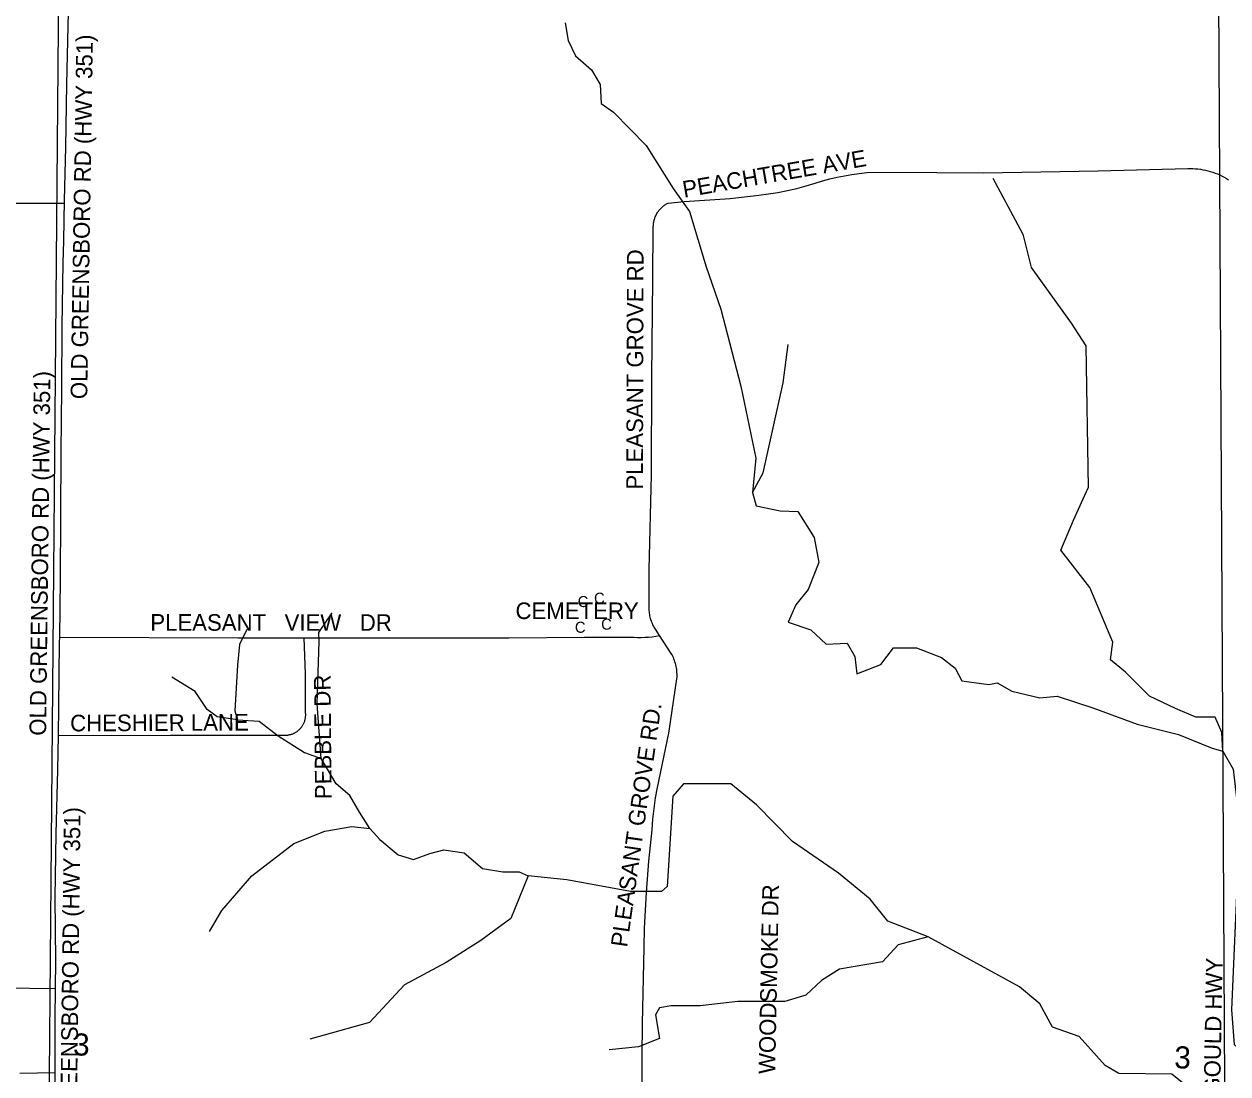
# Model space of a CAD drawing. Extents: x 1670563 to 1761545, y 515755 to 578944.
# Drawn here: x 1709691 to 1715137, y 559991 to 564740 of the extents above; entities that cross this region are included whole.
import ezdxf

# ---------------------------------------------------------------- set-up
doc = ezdxf.new("R2010")
doc.units = 0
for name, color, linetype in [('5_sectionlines', 7, 'Continuous'), ('62_text', 7, 'Continuous'), ('CEMETERY', 7, 'Continuous'), ('Cross', 7, 'Continuous'), ('SHP_LINE', 7, 'Continuous'), ('STREETCL', 7, 'Continuous'), ('STRNAMES', 7, 'Continuous')]:
    doc.layers.add(name, color=color, linetype=linetype)

msp = doc.modelspace()

# ---------------------------------------------------------------- linework, layer by layer
at = {"layer": '5_sectionlines'}
msp.add_line((1715092.6, 565233.3), (1715121.2, 559943.8), dxfattribs=at)
msp.add_lwpolyline([(1709850.1, 565251.4), (1709805, 559985.3), (1709754.4, 556975)], dxfattribs=at)
at = {"layer": 'SHP_LINE'}
for points in [[(1712139, 564745), (1712152, 564666), (1712185, 564596), (1712258, 564533), (1712297, 564467), (1712301, 564381), (1712357, 564342), (1712506, 564191), (1712628, 563996), (1712701, 563893), (1712777, 563642), (1712843, 563450), (1712933, 563103), (1713002, 562776), (1712986, 562621)], [(1714073, 564043), (1714210, 563790), (1714247, 563639), (1714428, 563387), (1714495, 563285), (1714505, 562642)], [(1712986, 562621), (1713035, 562710), (1713125, 563117), (1713148, 563291)], [(1712986, 562621), (1713003, 562561), (1713112, 562539), (1713191, 562535), (1713265, 562418), (1713286, 562304), (1713238, 562183), (1713182, 562113), (1713147, 562035), (1713251, 562000), (1713319, 561935), (1713415, 561940), (1713450, 561879), (1713458, 561801), (1713567, 561844), (1713624, 561918), (1713728, 561918), (1713842, 561875), (1713903, 561827), (1713933, 561770), (1714055, 561753), (1714094, 561761), (1714160, 561722), (1714286, 561692), (1714364, 561700), (1714526, 561648), (1714726, 561574), (1714913, 561526), (1715066, 561465), (1715114, 561452)], [(1715114, 561452), (1715109, 561535), (1715079, 561605), (1714992, 561605), (1714900, 561644), (1714782, 561700), (1714674, 561809), (1714606, 561865), (1714616, 561944), (1714512, 562192), (1714381, 562360), (1714438, 562496), (1714505, 562642)], [(1711035, 561418), (1711017, 561665), (1711026, 561947), (1711024, 561988), (1711084, 562077)], [(1710698, 562001), (1710665, 561934), (1710656, 561840), (1710645, 561634), (1710656, 561593)], [(1710656, 561593), (1710564, 561607), (1710519, 561640), (1710465, 561721), (1710360, 561786)], [(1710656, 561593), (1710754, 561587), (1710840, 561521), (1710959, 561445), (1711035, 561418)], [(1715114, 561452), (1715161, 561370), (1715183, 561174), (1715188, 561078), (1715153, 560282), (1715166, 560125), (1715230, 560066), (1715342, 560035)], [(1711255, 561101), (1711208, 561175), (1711165, 561251), (1711103, 561303), (1711035, 561418)], [(1713781, 560612), (1713598, 560682), (1713519, 560782), (1713376, 560900), (1713167, 561043), (1713005, 561209), (1712888, 561304), (1712674, 561304), (1712626, 561248), (1712600, 560839), (1712574, 560817), (1712435, 560817), (1712146, 560869), (1711971, 560887)], [(1710530, 560636), (1710586, 560730), (1710721, 560887), (1710912, 561034), (1711051, 561090), (1711174, 561110), (1711255, 561101)], [(1711255, 561101), (1711300, 561052), (1711383, 560982), (1711453, 560962), (1711527, 560989), (1711590, 561005), (1711682, 560991), (1711765, 560920), (1711857, 560906), (1711931, 560906), (1711971, 560887)], [(1711971, 560887), (1711893, 560695), (1711758, 560595), (1711601, 560495), (1711412, 560394), (1711253, 560224), (1710983, 560148)], [(1713781, 560612), (1713645, 560575), (1713574, 560499), (1713380, 560466), (1713299, 560414), (1713228, 560348), (1713133, 560319), (1712920, 560319), (1712750, 560300), (1712618, 560300), (1712565, 560291), (1712547, 560258), (1712565, 560152), (1712470, 560114), (1712338, 560100)], [(1715114, 559803), (1714883, 559990), (1714643, 559994), (1714582, 560029), (1714465, 560160), (1714343, 560203), (1714286, 560308), (1714194, 560386), (1713781, 560612)]]:
    msp.add_lwpolyline(points, dxfattribs=at)
at = {"layer": 'STREETCL'}
for points in [[(1709851.9, 561967.3), (1709855.2, 562229.4), (1709856.7, 562515.6), (1709858.3, 562803.4), (1709860.9, 563089.7), (1709862.4, 563373.9), (1709867.6, 563659.6), (1709870.7, 563760.2), (1709873.9, 563943.8), (1709879.6, 564183.9), (1709884.8, 564468.5), (1709891, 564730.9), (1709896.2, 564982.8), (1709901.4, 565248.3)], [(1712556, 563887.1), (1712558.3, 563890.6), (1712560.7, 563894), (1712563.1, 563897.2), (1712565.7, 563900.4), (1712568.4, 563903.5), (1712571.2, 563906.5), (1712574.2, 563909.4), (1712577.2, 563912.3), (1712580.3, 563915), (1712583.5, 563917.5), (1712586.7, 563920), (1712590.1, 563922.4), (1712593.6, 563924.6), (1712597.1, 563926.8), (1712600.7, 563928.8), (1712604.3, 563930.7), (1712676.6, 563937.9), (1712885.3, 563951.5), (1713015.3, 563965.9), (1713058.6, 563971.5), (1713101.6, 563978.5), (1713144.3, 563986.9), (1713186.8, 563996.8), (1713228.9, 564008.1), (1713270.6, 564020.8), (1713303.1, 564030.7), (1713335.9, 564039.6), (1713368.9, 564047.4), (1713402.2, 564054.2), (1713435.7, 564059.9), (1713469.4, 564064.5), (1713503.2, 564068), (1713537.1, 564070.5), (1713820.5, 564068.9), (1714030.7, 564067.3), (1714550.1, 564076.9), (1714956.2, 564086.7), (1714967.6, 564086.7), (1714979, 564086.4), (1714990.4, 564085.7), (1715001.7, 564084.6), (1715013, 564083.1), (1715024.3, 564081.2), (1715035.4, 564079), (1715046.5, 564076.3), (1715057.5, 564073.3), (1715068.4, 564069.9), (1715079.1, 564066.1), (1715089.8, 564062), (1715100.2, 564057.5), (1715110.5, 564052.6), (1715120.7, 564047.4), (1715130.6, 564041.9), (1715140.4, 564036)], [(1707248.1, 563929.5), (1707356.4, 563928.1), (1707664.3, 563911), (1707898.8, 563897.1), (1707923.6, 563896.1), (1707948.3, 563895.8), (1707973.1, 563896.4), (1707997.8, 563897.7), (1708022.5, 563899.9), (1708047.1, 563902.8), (1708071.6, 563906.5), (1708211.8, 563924.7), (1708251.8, 563929.2), (1708292.1, 563932.3), (1708332.4, 563933.9), (1708372.7, 563934.2), (1708413, 563933), (1708616.7, 563932.5), (1708985.9, 563930.8), (1709168, 563929.7), (1709873.6, 563929.7)], [(1712566.1, 561973.9), (1712547.3, 562002.5), (1712544.1, 562007.6), (1712541.1, 562012.8), (1712538.3, 562018.1), (1712535.6, 562023.4), (1712533.2, 562028.9), (1712530.9, 562034.4), (1712528.8, 562040.1), (1712526.9, 562045.7), (1712525.2, 562051.5), (1712523.7, 562057.3), (1712522.4, 562063.1), (1712521.3, 562069), (1712520.4, 562074.9), (1712519.7, 562080.9), (1712519.2, 562086.9), (1712518.9, 562092.8), (1712518.8, 562098.8), (1712518.9, 562104.8), (1712519.2, 562110.8), (1712518.4, 562272.8), (1712529.6, 562701.9), (1712530.4, 563146.3), (1712535.3, 563584.2), (1712537.7, 563824.8), (1712537.8, 563828.9), (1712538.1, 563833), (1712538.5, 563837.1), (1712539, 563841.2), (1712539.7, 563845.2), (1712540.5, 563849.3), (1712541.4, 563853.3), (1712542.5, 563857.2), (1712543.8, 563861.2), (1712545.1, 563865), (1712546.6, 563868.9), (1712548.3, 563872.7), (1712550, 563876.4), (1712551.9, 563880), (1712553.9, 563883.6), (1712556, 563887.1)], [(1709846.1, 561521.5), (1709848, 561654.8), (1709851.6, 561943.1), (1709851.9, 561967.3)], [(1709851.9, 561967.3), (1710659.6, 561963.8), (1710957.8, 561963.9)], [(1710957.8, 561963.9), (1710981.8, 561963.9), (1711390.9, 561963.9), (1711883.5, 561963.9), (1712226.4, 561966.5), (1712449.4, 561966.4), (1712466.1, 561965.9), (1712482.9, 561965.9), (1712499.6, 561966.4), (1712516.3, 561967.5), (1712533, 561969.1), (1712549.6, 561971.2), (1712566.1, 561973.9)], [(1712487.7, 560069.5), (1712488.7, 560219.1), (1712495.9, 560563.1), (1712498.4, 560650.5), (1712507.2, 560812.5), (1712517.3, 560953.9), (1712532.1, 561094.9), (1712535.8, 561143.3), (1712541, 561191.5), (1712547.9, 561239.6), (1712556.2, 561287.4), (1712607.6, 561532), (1712644.5, 561779), (1712644.9, 561786), (1712645.1, 561793), (1712645, 561800), (1712644.7, 561807.1), (1712644.1, 561814), (1712643.3, 561821), (1712642.2, 561827.9), (1712640.9, 561834.8), (1712639.4, 561841.7), (1712637.6, 561848.5), (1712635.6, 561855.2), (1712633.4, 561861.8), (1712630.9, 561868.4), (1712628.2, 561874.9), (1712625.3, 561881.3), (1712622.2, 561887.5), (1712618.9, 561893.7), (1712566.1, 561973.9)], [(1710942.9, 561556.5), (1710945, 561559), (1710946.9, 561561.6), (1710948.8, 561564.3), (1710950.6, 561567), (1710952.3, 561569.8), (1710953.9, 561572.6), (1710955.3, 561575.5), (1710956.7, 561578.5), (1710958, 561581.5), (1710959.2, 561584.5), (1710960.3, 561587.6), (1710961.2, 561590.7), (1710962.1, 561593.9), (1710962.8, 561597), (1710963.4, 561600.2), (1710964, 561603.4), (1710964.4, 561606.7), (1710964.6, 561609.9), (1710964.8, 561613.2), (1710964.9, 561616.4), (1710964.8, 561619.7), (1710964.7, 561622.9), (1710964.4, 561626.2), (1710964, 561629.4), (1710963.5, 561632.6), (1710963.5, 561800.5), (1710957.8, 561963.9)], [(1709846.1, 561521.5), (1710351.1, 561523.3), (1710554.4, 561524.2), (1710871.3, 561523.3), (1710874.6, 561523.4), (1710877.8, 561523.5), (1710881.1, 561523.8), (1710884.3, 561524.2), (1710887.5, 561524.7), (1710890.7, 561525.3), (1710893.9, 561526), (1710897.1, 561526.9), (1710900.2, 561527.8), (1710903.3, 561528.9), (1710906.3, 561530), (1710909.3, 561531.3), (1710912.3, 561532.7), (1710915.2, 561534.1), (1710918, 561535.7), (1710920.8, 561537.4), (1710923.6, 561539.2), (1710926.2, 561541), (1710928.8, 561543), (1710931.4, 561545), (1710933.8, 561547.1), (1710936.2, 561549.4), (1710938.5, 561551.7), (1710940.8, 561554), (1710942.9, 561556.5)], [(1709832.9, 560378.5), (1709833.9, 560502.5), (1709831.3, 560789.3), (1709836.6, 561077.1), (1709843.8, 561367.5), (1709846.1, 561521.5)], [(1709279, 560390.4), (1709506.3, 560381.9), (1709599, 560381), (1709832.9, 560378.5)], [(1709832.2, 559997.4), (1709832.2, 560071.8), (1709831.8, 560240.7), (1709832.9, 560378.5)], [(1712484.1, 559841.9), (1712487, 559992.6), (1712487.7, 560069.5)], [(1709670.9, 559994.8), (1709832.2, 559997.4)], [(1709832.2, 559507.8), (1709832.2, 559662.3), (1709832.2, 559997.4)]]:
    msp.add_lwpolyline(points, dxfattribs=at)

# ---------------------------------------------------------------- texts
at = {"layer": '62_text'}
for rotation, p in [(358.9284, (1709912.1, 560075.2)), (358.4869, (1714893.7, 560017.1))]:
    msp.add_text('3', height=100, rotation=rotation, dxfattribs=at).set_placement(p)
at = {"layer": 'CEMETERY'}
msp.add_text('CEMETERY', height=75, dxfattribs=at).set_placement((1711914.2, 562048.8))
at = {"layer": 'Cross'}
for p in [(1712195.6, 562103.1), (1712269.4, 562118.1), (1712182.9, 561986.8), (1712301.6, 562000.8)]:
    msp.add_text('C', height=50, dxfattribs=at).set_placement(p)
at = {"layer": 'STRNAMES'}
for s, rotation, p in [('OLD GREENSBORO RD (HWY 351)', 89.0838, (1709976.2, 563043.1)), ('PEACHTREE AVE', 9.8604, (1712676.7, 563954.4)), ('PLEASANT GROVE RD', 89.8397, (1712490.5, 562634.3)), ('OLD GREENSBORO RD (HWY 351)', 89.3146, (1709790.3, 561520.9)), ('PLEASANT   VIEW   DR', 359.965, (1710262, 561996.2)), ('PEBBLE DR', 90.5288, (1711082.4, 561234.7)), ('PLEASANT GROVE RD.', 81.9168, (1712418.9, 560561.9)), ('CHESHIER LANE', 0.2812, (1709899.4, 561540.7)), ('OLD GREENSBORO RD (HWY 351)', 89.304, (1709926.5, 559548.5)), ('WOODSMOKE DR', 88.8242, (1713088.6, 559990.3)), ('OLD PARAGOULD HWY', 88.9419, (1715092.8, 559390.3))]:
    msp.add_text(s, height=75, rotation=rotation, dxfattribs=at).set_placement(p)

doc.saveas('drawing.dxf')
